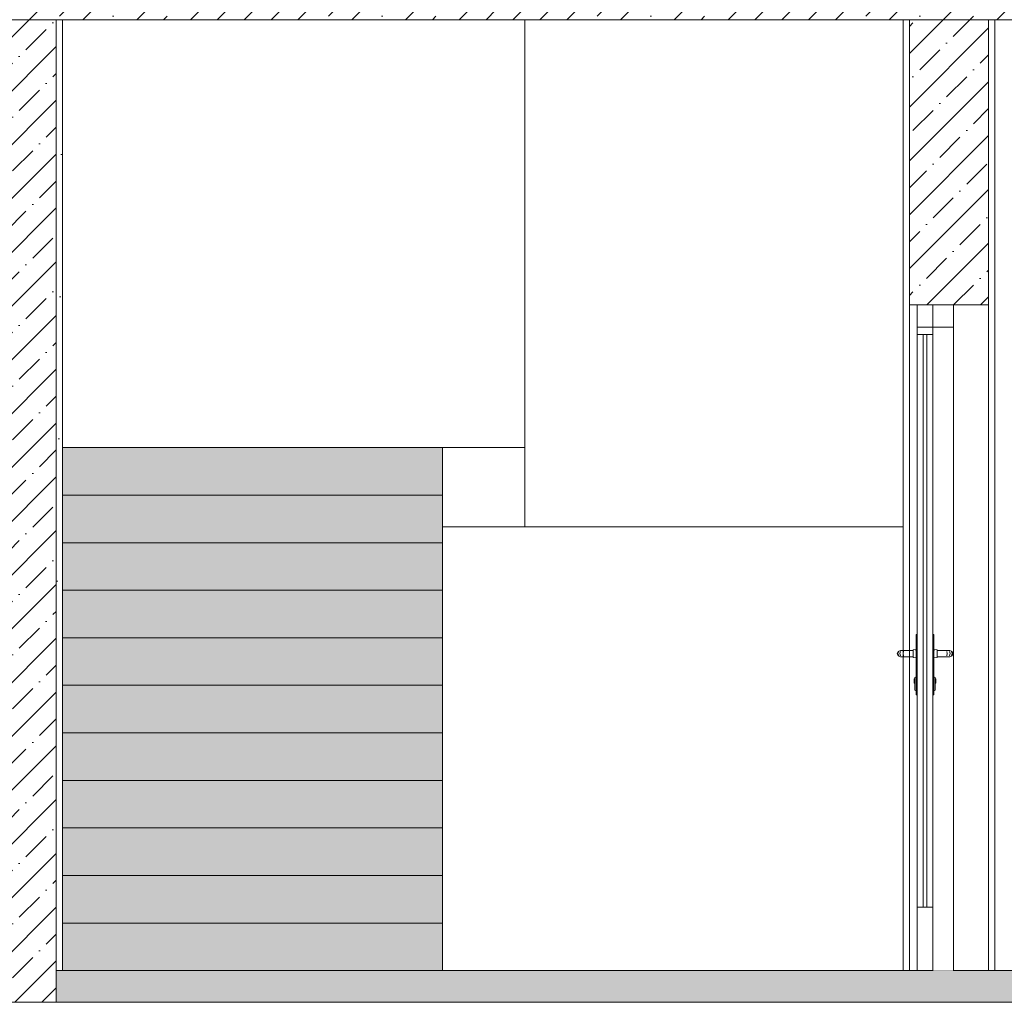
# Model space of a CAD drawing. Header units: millimetres. Extents: x -7244646 to -5701154, y 5723682 to 6071635.
# Tile 571 of 656: x -6383777 to -6380669, y 5832709 to 5835809. Entities that reach past the tile are written whole.
import ezdxf

# ---------------------------------------------------------------- set-up
doc = ezdxf.new("R2010")
doc.units = ezdxf.units.MM
doc.header["$MEASUREMENT"] = 0
doc.set_wipeout_variables(frame=1)
doc.linetypes.add('Wipeout_Contour', pattern=[1000, 0, -1000])
for name, color, linetype, lineweight in [('0_Ном._пера__1', 7, 'Continuous', 0), ('0_Ном._пера__18', 9, 'Continuous', 5), ('0_Ном._пера__21', 7, 'Continuous', 5), ('АР-Стены_внешние_.АР_Ном._пера__120', 7, 'Continuous', 0), ('АР-Стены_внешние_.АР_Ном._пера__19', 255, 'Continuous', 0), ('АР-Стены_внутренние_пилоны.АР_Ном._пера__1', 7, 'Continuous', 0), ('АР-Стены_внутренние_пилоны.АР_Ном._пера__120', 7, 'Continuous', 0)]:
    doc.layers.add(name, color=color, linetype=linetype, lineweight=lineweight)
pattern_1 = [(45, (-7387333.12, 5739809.18), (-84.852814, 84.852814), []), (45, (-7387375.54, 5739851.61), (-84.852814, 84.852814), [90, -30, 0, -30])]

msp = doc.modelspace()

# ---------------------------------------------------------------- hatches: boundary and pattern name
at = {"layer": '0_Ном._пера__1', "linetype": 'Continuous', "lineweight": 0}
h = msp.add_hatch(dxfattribs=at)
h.set_pattern_fill('ЖЕЛЕЗОБЕТОН__PROJECT__0003', style=0, pattern_type=2)
h.set_pattern_definition(pattern_1)
h.paths.add_polyline_path([(-6385862.134, 5836009.179), (-6385862.134, 5835809.179), (-6378784.171, 5835809.179), (-6378784.171, 5836009.179)])
h = msp.add_hatch(dxfattribs=at)
h.set_pattern_fill('ЖЕЛЕЗОБЕТОН__PROJECT__0003', style=0, pattern_type=2)
h.set_pattern_definition(pattern_1)
h.paths.add_polyline_path([(-6383662.356, 5835809.179), (-6383912.356, 5835809.179), (-6383912.356, 5832709.179), (-6383662.356, 5832709.179)])
at = {"layer": '0_Ном._пера__1', "linetype": 'Continuous', "lineweight": 5}
h = msp.add_hatch(dxfattribs=at)
h.set_pattern_fill('ШТУКАТУРКА__ГИПС_01_0003', style=0, pattern_type=2)
h.set_pattern_definition([(45, (-7387333.12, 5740159.18), (-111.369318, 111.369318), [0, -105, 0, -157.5]), (110, (-7386983.12, 5740159.18), (148.001588, 53.868173), [0, -77, 0, -133])])
h.paths.add_polyline_path([(-6383662.356, 5835809.179), (-6383662.356, 5832724.179), (-6383642.356, 5832724.179), (-6383642.356, 5835809.179)])
at = {"layer": '0_Ном._пера__18', "linetype": 'Continuous', "lineweight": 5}
msp.add_hatch(color=9, dxfattribs=at).paths.add_polyline_path([(-6383662.356, 5832709.179), (-6379029.103, 5832709.179), (-6379029.103, 5832809.179), (-6383662.356, 5832809.179)])
at = {"layer": 'АР-Стены_внешние_.АР_Ном._пера__19', "linetype": 'Continuous', "lineweight": 0}
for points in [[(-6383642.371, 5834309.179), (-6382442.371, 5834309.179), (-6382442.371, 5834459.179), (-6383642.371, 5834459.179)], [(-6383642.371, 5834159.179), (-6382442.371, 5834159.179), (-6382442.371, 5834309.179), (-6383642.371, 5834309.179)], [(-6383642.371, 5834009.179), (-6382442.371, 5834009.179), (-6382442.371, 5834159.179), (-6383642.371, 5834159.179)], [(-6383642.371, 5833859.179), (-6382442.371, 5833859.179), (-6382442.371, 5834009.179), (-6383642.371, 5834009.179)], [(-6383642.371, 5833709.179), (-6382442.371, 5833709.179), (-6382442.371, 5833859.179), (-6383642.371, 5833859.179)], [(-6383642.371, 5833559.179), (-6382442.371, 5833559.179), (-6382442.371, 5833709.179), (-6383642.371, 5833709.179)], [(-6383642.371, 5833409.179), (-6382442.371, 5833409.179), (-6382442.371, 5833559.179), (-6383642.371, 5833559.179)], [(-6383642.371, 5833259.179), (-6382442.371, 5833259.179), (-6382442.371, 5833409.179), (-6383642.371, 5833409.179)], [(-6383642.371, 5833109.179), (-6382442.371, 5833109.179), (-6382442.371, 5833259.179), (-6383642.371, 5833259.179)], [(-6383642.371, 5832959.179), (-6382442.371, 5832959.179), (-6382442.371, 5833109.179), (-6383642.371, 5833109.179)], [(-6383642.371, 5832809.179), (-6382442.371, 5832809.179), (-6382442.371, 5832959.179), (-6383642.371, 5832959.179)]]:
    msp.add_hatch(color=255, dxfattribs=at).paths.add_polyline_path(points)
at = {"layer": 'АР-Стены_внутренние_пилоны.АР_Ном._пера__1', "linetype": 'Continuous', "lineweight": 0}
h = msp.add_hatch(dxfattribs=at)
h.set_pattern_fill('ЖЕЛЕЗОБЕТОН__PROJECT__0003', style=0, pattern_type=2)
h.set_pattern_definition(pattern_1)
h.paths.add_polyline_path([(-6380968.773, 5835809.179), (-6380718.773, 5835809.179), (-6380718.773, 5834909.179), (-6380968.773, 5834909.179)])

# ---------------------------------------------------------------- linework, layer by layer
at = {"layer": '0_Ном._пера__1', "color": 7, "linetype": 'Continuous', "lineweight": 0}
for p, q in [((-6383662.356, 5835809.179), (-6383662.356, 5832724.179)), ((-6383642.356, 5835809.179), (-6383642.356, 5832824.179)), ((-6380718.773, 5834909.179), (-6380718.773, 5832809.179)), ((-6380925.171, 5834816.179), (-6380925.171, 5833009.179)), ((-6380913.171, 5833009.179), (-6380913.171, 5834816.179)), ((-6383642.356, 5834459.179), (-6382442.373, 5834459.179)), ((-6382442.373, 5834459.179), (-6382182.372, 5834459.179)), ((-6380988.773, 5834209.179), (-6382442.373, 5834209.179)), ((-6380894.171, 5833009.179), (-6380944.171, 5833009.179))]:
    msp.add_line(p, q, dxfattribs=at)
at = {"layer": '0_Ном._пера__1', "color": 7, "linetype": 'Continuous', "lineweight": 0, "flags": 128}
msp.add_lwpolyline([(-6383662.356, 5832709.179), (-6379029.103, 5832709.179), (-6379029.103, 5832809.179), (-6383662.356, 5832809.179)], close=True, dxfattribs=at)
at = {"layer": '0_Ном._пера__21', "color": 7, "linetype": 'Continuous', "lineweight": 5, "flags": 128}
for points in [[(-6385862.134, 5836009.179), (-6385862.134, 5835809.179), (-6378784.171, 5835809.179), (-6378784.171, 5836009.179)], [(-6383662.356, 5835809.179), (-6383912.356, 5835809.179), (-6383912.356, 5832709.179), (-6383662.356, 5832709.179)]]:
    msp.add_lwpolyline(points, close=True, dxfattribs=at)
at = {"layer": 'АР-Стены_внешние_.АР_Ном._пера__120', "color": 7, "linetype": 'Continuous', "lineweight": 0, "flags": 128}
for points in [[(-6383642.371, 5834309.179), (-6382442.371, 5834309.179), (-6382442.371, 5834459.179), (-6383642.371, 5834459.179)], [(-6383642.371, 5834159.179), (-6382442.371, 5834159.179), (-6382442.371, 5834309.179), (-6383642.371, 5834309.179)], [(-6383642.371, 5834009.179), (-6382442.371, 5834009.179), (-6382442.371, 5834159.179), (-6383642.371, 5834159.179)], [(-6383642.371, 5833859.179), (-6382442.371, 5833859.179), (-6382442.371, 5834009.179), (-6383642.371, 5834009.179)], [(-6383642.371, 5833709.179), (-6382442.371, 5833709.179), (-6382442.371, 5833859.179), (-6383642.371, 5833859.179)], [(-6383642.371, 5833559.179), (-6382442.371, 5833559.179), (-6382442.371, 5833709.179), (-6383642.371, 5833709.179)], [(-6383642.371, 5833409.179), (-6382442.371, 5833409.179), (-6382442.371, 5833559.179), (-6383642.371, 5833559.179)], [(-6383642.371, 5833259.179), (-6382442.371, 5833259.179), (-6382442.371, 5833409.179), (-6383642.371, 5833409.179)], [(-6383642.371, 5833109.179), (-6382442.371, 5833109.179), (-6382442.371, 5833259.179), (-6383642.371, 5833259.179)], [(-6383642.371, 5832959.179), (-6382442.371, 5832959.179), (-6382442.371, 5833109.179), (-6383642.371, 5833109.179)], [(-6383642.371, 5832809.179), (-6382442.371, 5832809.179), (-6382442.371, 5832959.179), (-6383642.371, 5832959.179)]]:
    msp.add_lwpolyline(points, close=True, dxfattribs=at)
at = {"layer": 'АР-Стены_внутренние_пилоны.АР_Ном._пера__120', "color": 7, "linetype": 'Continuous', "lineweight": 0}
msp.add_line((-6380698.773, 5835809.179), (-6380698.773, 5832809.179), dxfattribs=at)
at = {"layer": 'АР-Стены_внутренние_пилоны.АР_Ном._пера__120', "color": 7, "linetype": 'Continuous', "lineweight": 5, "flags": 128}
msp.add_lwpolyline([(-6380968.773, 5835809.179), (-6380718.773, 5835809.179), (-6380718.773, 5834909.179), (-6380968.773, 5834909.179)], close=True, dxfattribs=at)

# ---------------------------------------------------------------- wipeouts: each hides what was drawn before it
at = {"color": 254, "linetype": 'Wipeout_Contour', "lineweight": 0, "ltscale": 34586304.29731287}
msp.add_wipeout([(-6382182.372, 5834271.989), (-6382182.372, 5834264.179), (-6380982.372, 5834264.179), (-6380982.372, 5834271.989)], dxfattribs=at)
at = {"color": 254, "linetype": 'Wipeout_Contour', "lineweight": 0, "ltscale": 34583091.55318453}
msp.add_wipeout([(-6380944.171, 5833869.179), (-6380947.171, 5833869.179), (-6380947.171, 5833679.179), (-6380944.171, 5833679.179)], dxfattribs=at)
at = {"color": 254, "linetype": 'Wipeout_Contour', "lineweight": 0, "ltscale": 34583322.93960698}
msp.add_wipeout([(-6380997.171, 5833799.179), (-6380995.648, 5833799.179), (-6381002.309, 5833802.108), (-6381004.242, 5833802.108)], dxfattribs=at)

# ---------------------------------------------------------------- next in the draw order: linework, layer by layer
at = {"layer": '0_Ном._пера__1', "color": 7, "linetype": 'Continuous', "lineweight": 0}
for p, q in [((-6382182.372, 5835809.179), (-6382182.372, 5834209.179)), ((-6380944.171, 5833869.179), (-6380947.171, 5833869.179))]:
    msp.add_line(p, q, dxfattribs=at)

# ---------------------------------------------------------------- next in the draw order: wipeouts: each hides what was drawn before it
at = {"color": 254, "linetype": 'Wipeout_Contour', "lineweight": 0, "ltscale": 233434631.9909513}
msp.add_wipeout([(-6380894.171, 5834909.179), (-6380894.171, 5833869.179), (-6380891.171, 5833869.179), (-6380891.171, 5833822.179), (-6380881.171, 5833821.179), (-6380881.171, 5833819.179), (-6380841.171, 5833819.179), (-6380834.1, 5833816.25), (-6380831.171, 5833809.179), (-6380834.1, 5833802.108), (-6380841.171, 5833799.179), (-6380881.171, 5833799.179), (-6380881.171, 5833797.179), (-6380891.171, 5833796.179), (-6380891.171, 5833736.179), (-6380887.171, 5833734.179), (-6380887.171, 5833731.179), (-6380885.171, 5833730.179), (-6380885.171, 5833716.179), (-6380887.171, 5833715.179), (-6380887.171, 5833694.179), (-6380891.171, 5833692.179), (-6380891.171, 5833679.179), (-6380894.171, 5833679.179), (-6380894.171, 5832809.179), (-6380829.171, 5832809.179), (-6380829.171, 5834909.179)], dxfattribs=at)
at = {"color": 254, "linetype": 'Wipeout_Contour', "lineweight": 0, "ltscale": 34583350.75788565}
msp.add_wipeout([(-6381004.242, 5833802.108), (-6381002.309, 5833802.108), (-6381005.068, 5833809.179), (-6381007.171, 5833809.179)], dxfattribs=at)
at = {"color": 254, "linetype": 'Wipeout_Contour', "lineweight": 0, "ltscale": 34582992.78773138}
msp.add_wipeout([(-6380951.171, 5833734.179), (-6380951.171, 5833731.5), (-6380947.171, 5833733.232), (-6380947.171, 5833736.179)], dxfattribs=at)
at = {"color": 254, "linetype": 'Wipeout_Contour', "lineweight": 0, "ltscale": 34582925.83563838}
msp.add_wipeout([(-6380951.171, 5833704.179), (-6380947.171, 5833703.179), (-6380947.171, 5833714.179), (-6380951.171, 5833714.179)], dxfattribs=at)

# ---------------------------------------------------------------- next in the draw order: linework, layer by layer
at = {"layer": '0_Ном._пера__1', "color": 7, "linetype": 'Continuous', "lineweight": 0}
for p, q in [((-6380829.171, 5834909.179), (-6380944.171, 5834909.179)), ((-6380894.171, 5834909.179), (-6380894.171, 5834816.179)), ((-6380829.171, 5834839.179), (-6380829.171, 5834909.179)), ((-6380894.171, 5834816.179), (-6380944.171, 5834816.179))]:
    msp.add_line(p, q, dxfattribs=at)
at = {"layer": '0_Ном._пера__1', "color": 7, "linetype": 'Continuous', "lineweight": 0, "flags": 128}
msp.add_lwpolyline([(-6380829.171, 5834839.179), (-6380944.171, 5834839.179)], dxfattribs=at)

# ---------------------------------------------------------------- next in the draw order: wipeouts: each hides what was drawn before it
at = {"color": 254, "linetype": 'Wipeout_Contour', "lineweight": 0, "ltscale": 34582935.08852348}
msp.add_wipeout([(-6380894.171, 5833869.179), (-6380894.171, 5833679.179), (-6380891.171, 5833679.179), (-6380891.171, 5833869.179)], dxfattribs=at)
at = {"color": 254, "linetype": 'Wipeout_Contour', "lineweight": 0, "ltscale": 34583369.84279345}
msp.add_wipeout([(-6381007.171, 5833809.179), (-6381005.068, 5833809.179), (-6381002.309, 5833816.25), (-6381004.242, 5833816.25)], dxfattribs=at)
at = {"color": 254, "linetype": 'Wipeout_Contour', "lineweight": 0, "ltscale": 34582846.55767149}
msp.add_wipeout([(-6380841.171, 5833799.179), (-6380834.1, 5833802.108), (-6380836.033, 5833802.108), (-6380842.693, 5833799.179)], dxfattribs=at)
at = {"color": 254, "linetype": 'Wipeout_Contour', "lineweight": 0, "ltscale": 34582978.60202133}
msp.add_wipeout([(-6380951.171, 5833724.179), (-6380947.171, 5833725.179), (-6380947.171, 5833733.232), (-6380951.171, 5833731.5)], dxfattribs=at)
at = {"color": 254, "linetype": 'Wipeout_Contour', "lineweight": 0, "ltscale": 34582901.2861369}
msp.add_wipeout([(-6380951.171, 5833696.859), (-6380947.171, 5833695.127), (-6380947.171, 5833703.179), (-6380951.171, 5833704.179)], dxfattribs=at)

# ---------------------------------------------------------------- next in the draw order: linework, layer by layer
at = {"layer": '0_Ном._пера__1', "color": 7, "linetype": 'Continuous', "lineweight": 0}
msp.add_line((-6380894.171, 5833869.179), (-6380891.171, 5833869.179), dxfattribs=at)

# ---------------------------------------------------------------- next in the draw order: wipeouts: each hides what was drawn before it
at = {"color": 254, "linetype": 'Wipeout_Contour', "lineweight": 0, "ltscale": 34583369.0146661}
msp.add_wipeout([(-6381004.242, 5833816.25), (-6381002.309, 5833816.25), (-6380995.648, 5833819.179), (-6380997.171, 5833819.179)], dxfattribs=at)
at = {"color": 254, "linetype": 'Wipeout_Contour', "lineweight": 0, "ltscale": 34582845.72987773}
msp.add_wipeout([(-6380834.1, 5833802.108), (-6380831.171, 5833809.179), (-6380833.274, 5833809.179), (-6380836.033, 5833802.108)], dxfattribs=at)
at = {"color": 254, "linetype": 'Wipeout_Contour', "lineweight": 0, "ltscale": 34582954.05247854}
msp.add_wipeout([(-6380951.171, 5833714.179), (-6380947.171, 5833714.179), (-6380947.171, 5833725.179), (-6380951.171, 5833724.179)], dxfattribs=at)
at = {"color": 254, "linetype": 'Wipeout_Contour', "lineweight": 0, "ltscale": 34582815.65736683}
msp.add_wipeout([(-6380891.171, 5833736.179), (-6380891.171, 5833733.232), (-6380887.171, 5833731.5), (-6380887.171, 5833734.179)], dxfattribs=at)
at = {"color": 254, "linetype": 'Wipeout_Contour', "lineweight": 0, "ltscale": 34582748.70493194}
msp.add_wipeout([(-6380887.171, 5833704.179), (-6380887.171, 5833714.179), (-6380891.171, 5833714.179), (-6380891.171, 5833703.179)], dxfattribs=at)
at = {"color": 254, "linetype": 'Wipeout_Contour', "lineweight": 0, "ltscale": 34582887.100468}
msp.add_wipeout([(-6380951.171, 5833696.859), (-6380951.171, 5833694.179), (-6380947.171, 5833692.179), (-6380947.171, 5833695.127)], dxfattribs=at)

# ---------------------------------------------------------------- next in the draw order: linework, layer by layer
at = {"layer": '0_Ном._пера__1', "color": 7, "linetype": 'Continuous', "lineweight": 0}
for p, q in [((-6380951.171, 5833696.859), (-6380951.171, 5833694.179)), ((-6380951.171, 5833694.179), (-6380947.171, 5833692.179)), ((-6380944.171, 5833679.179), (-6380947.171, 5833679.179))]:
    msp.add_line(p, q, dxfattribs=at)

# ---------------------------------------------------------------- next in the draw order: wipeouts: each hides what was drawn before it
at = {"color": 254, "linetype": 'Wipeout_Contour', "lineweight": 0, "ltscale": 34582864.81505972}
msp.add_wipeout([(-6380831.171, 5833809.179), (-6380834.1, 5833816.25), (-6380836.033, 5833816.25), (-6380833.274, 5833809.179)], dxfattribs=at)
at = {"color": 254, "linetype": 'Wipeout_Contour', "lineweight": 0, "ltscale": 34583312.90630692}
msp.add_wipeout([(-6380995.648, 5833799.179), (-6380991.313, 5833799.179), (-6380996.411, 5833802.108), (-6381002.309, 5833802.108)], dxfattribs=at)
at = {"color": 254, "linetype": 'Wipeout_Contour', "lineweight": 0, "ltscale": 34582966.01915649}
msp.add_wipeout([(-6380953.171, 5833723.179), (-6380953.171, 5833718.23), (-6380951.171, 5833717.523), (-6380951.171, 5833723.179)], dxfattribs=at)
at = {"color": 254, "linetype": 'Wipeout_Contour', "lineweight": 0, "ltscale": 34582801.47158432}
msp.add_wipeout([(-6380887.171, 5833724.179), (-6380887.171, 5833731.5), (-6380891.171, 5833733.232), (-6380891.171, 5833725.179)], dxfattribs=at)
at = {"color": 254, "linetype": 'Wipeout_Contour', "lineweight": 0, "ltscale": 34582724.1553051}
msp.add_wipeout([(-6380887.171, 5833696.859), (-6380887.171, 5833704.179), (-6380891.171, 5833703.179), (-6380891.171, 5833695.127)], dxfattribs=at)

# ---------------------------------------------------------------- next in the draw order: wipeouts: each hides what was drawn before it
at = {"color": 254, "linetype": 'Wipeout_Contour', "lineweight": 0, "ltscale": 34583338.62487916}
msp.add_wipeout([(-6381002.309, 5833802.108), (-6380996.411, 5833802.108), (-6380998.523, 5833809.179), (-6381005.068, 5833809.179)], dxfattribs=at)
at = {"color": 254, "linetype": 'Wipeout_Contour', "lineweight": 0, "ltscale": 34582892.63336085}
msp.add_wipeout([(-6380834.1, 5833816.25), (-6380841.171, 5833819.179), (-6380842.693, 5833819.179), (-6380836.033, 5833816.25)], dxfattribs=at)
at = {"color": 254, "linetype": 'Wipeout_Contour', "lineweight": 0, "ltscale": 34582955.87834357}
msp.add_wipeout([(-6380953.171, 5833716.179), (-6380951.171, 5833715.179), (-6380951.171, 5833717.523), (-6380953.171, 5833718.23)], dxfattribs=at)
at = {"color": 254, "linetype": 'Wipeout_Contour', "lineweight": 0, "ltscale": 34582776.92191617}
msp.add_wipeout([(-6380887.171, 5833714.179), (-6380887.171, 5833724.179), (-6380891.171, 5833725.179), (-6380891.171, 5833714.179)], dxfattribs=at)
at = {"color": 254, "linetype": 'Wipeout_Contour', "lineweight": 0, "ltscale": 34582709.96956376}
msp.add_wipeout([(-6380887.171, 5833696.859), (-6380891.171, 5833695.127), (-6380891.171, 5833692.179), (-6380887.171, 5833694.179)], dxfattribs=at)

# ---------------------------------------------------------------- next in the draw order: linework, layer by layer
at = {"layer": '0_Ном._пера__1', "color": 7, "linetype": 'Continuous', "lineweight": 0}
for p, q in [((-6380951.171, 5833704.179), (-6380951.171, 5833696.859)), ((-6380887.171, 5833694.179), (-6380891.171, 5833692.179)), ((-6380887.171, 5833696.859), (-6380887.171, 5833694.179)), ((-6380894.171, 5833679.179), (-6380891.171, 5833679.179))]:
    msp.add_line(p, q, dxfattribs=at)

# ---------------------------------------------------------------- next in the draw order: wipeouts: each hides what was drawn before it
at = {"color": 254, "linetype": 'Wipeout_Contour', "lineweight": 0, "ltscale": 34583357.70979336}
msp.add_wipeout([(-6381005.068, 5833809.179), (-6380998.523, 5833809.179), (-6380996.411, 5833816.25), (-6381002.309, 5833816.25)], dxfattribs=at)
at = {"color": 254, "linetype": 'Wipeout_Contour', "lineweight": 0, "ltscale": 34582856.59085952}
msp.add_wipeout([(-6380842.693, 5833799.179), (-6380836.033, 5833802.108), (-6380841.931, 5833802.108), (-6380847.029, 5833799.179)], dxfattribs=at)
at = {"color": 254, "linetype": 'Wipeout_Contour', "lineweight": 0, "ltscale": 34582990.30491689}
msp.add_wipeout([(-6380953.171, 5833728.129), (-6380951.171, 5833728.836), (-6380951.171, 5833731.179), (-6380953.171, 5833730.179)], dxfattribs=at)
at = {"color": 254, "linetype": 'Wipeout_Contour', "lineweight": 0, "ltscale": 34582771.17555574}
msp.add_wipeout([(-6380887.171, 5833723.179), (-6380887.171, 5833717.523), (-6380885.171, 5833718.23), (-6380885.171, 5833723.179)], dxfattribs=at)

# ---------------------------------------------------------------- next in the draw order: wipeouts: each hides what was drawn before it
at = {"color": 254, "linetype": 'Wipeout_Contour', "lineweight": 0, "ltscale": 34583358.98137911}
msp.add_wipeout([(-6381002.309, 5833816.25), (-6380996.411, 5833816.25), (-6380991.313, 5833819.179), (-6380995.648, 5833819.179)], dxfattribs=at)
at = {"color": 254, "linetype": 'Wipeout_Contour', "lineweight": 0, "ltscale": 34582857.86274213}
msp.add_wipeout([(-6380836.033, 5833802.108), (-6380833.274, 5833809.179), (-6380839.819, 5833809.179), (-6380841.931, 5833802.108)], dxfattribs=at)
at = {"color": 254, "linetype": 'Wipeout_Contour', "lineweight": 0, "ltscale": 34582980.16409725}
msp.add_wipeout([(-6380953.171, 5833728.129), (-6380953.171, 5833723.179), (-6380951.171, 5833723.179), (-6380951.171, 5833728.836)], dxfattribs=at)
at = {"color": 254, "linetype": 'Wipeout_Contour', "lineweight": 0, "ltscale": 34582761.03468577}
msp.add_wipeout([(-6380885.171, 5833716.179), (-6380885.171, 5833718.23), (-6380887.171, 5833717.523), (-6380887.171, 5833715.179)], dxfattribs=at)

# ---------------------------------------------------------------- next in the draw order: linework, layer by layer
at = {"layer": '0_Ном._пера__1', "color": 7, "linetype": 'Continuous', "lineweight": 0}
for p, q in [((-6380953.171, 5833730.179), (-6380951.171, 5833731.179)), ((-6380953.171, 5833730.179), (-6380953.171, 5833728.129)), ((-6380953.171, 5833728.129), (-6380953.171, 5833723.179)), ((-6380953.171, 5833723.179), (-6380953.171, 5833718.23)), ((-6380953.171, 5833718.23), (-6380953.171, 5833716.179)), ((-6380953.171, 5833716.179), (-6380951.171, 5833715.179)), ((-6380951.171, 5833734.179), (-6380947.171, 5833736.179)), ((-6380951.171, 5833734.179), (-6380951.171, 5833731.5)), ((-6380951.171, 5833731.5), (-6380951.171, 5833724.179)), ((-6380951.171, 5833724.179), (-6380951.171, 5833714.179)), ((-6380951.171, 5833714.179), (-6380951.171, 5833704.179)), ((-6380887.171, 5833704.179), (-6380887.171, 5833696.859))]:
    msp.add_line(p, q, dxfattribs=at)

# ---------------------------------------------------------------- next in the draw order: wipeouts: each hides what was drawn before it
at = {"color": 254, "linetype": 'Wipeout_Contour', "lineweight": 0, "ltscale": 34582876.94791774}
msp.add_wipeout([(-6380833.274, 5833809.179), (-6380836.033, 5833816.25), (-6380841.931, 5833816.25), (-6380839.819, 5833809.179)], dxfattribs=at)
at = {"color": 254, "linetype": 'Wipeout_Contour', "lineweight": 0, "ltscale": 34583294.09365617}
msp.add_wipeout([(-6380991.313, 5833799.179), (-6380984.825, 5833799.179), (-6380987.584, 5833802.108), (-6380996.411, 5833802.108)], dxfattribs=at)
at = {"color": 254, "linetype": 'Wipeout_Contour', "lineweight": 0, "ltscale": 34582795.46145272}
msp.add_wipeout([(-6380885.171, 5833728.129), (-6380885.171, 5833730.179), (-6380887.171, 5833731.179), (-6380887.171, 5833728.836)], dxfattribs=at)

# ---------------------------------------------------------------- next in the draw order: wipeouts: each hides what was drawn before it
at = {"color": 254, "linetype": 'Wipeout_Contour', "lineweight": 0, "ltscale": 34583315.7058024}
msp.add_wipeout([(-6380996.411, 5833802.108), (-6380987.584, 5833802.108), (-6380988.726, 5833809.179), (-6380998.523, 5833809.179)], dxfattribs=at)
at = {"color": 254, "linetype": 'Wipeout_Contour', "lineweight": 0, "ltscale": 34582902.66653582}
msp.add_wipeout([(-6380836.033, 5833816.25), (-6380842.693, 5833819.179), (-6380847.029, 5833819.179), (-6380841.931, 5833816.25)], dxfattribs=at)
at = {"color": 254, "linetype": 'Wipeout_Contour', "lineweight": 0, "ltscale": 34582785.32057604}
msp.add_wipeout([(-6380887.171, 5833723.179), (-6380885.171, 5833723.179), (-6380885.171, 5833728.129), (-6380887.171, 5833728.836)], dxfattribs=at)

# ---------------------------------------------------------------- next in the draw order: linework, layer by layer
at = {"layer": '0_Ном._пера__1', "color": 7, "linetype": 'Continuous', "lineweight": 0}
for p, q in [((-6380887.171, 5833734.179), (-6380891.171, 5833736.179)), ((-6380887.171, 5833734.179), (-6380887.171, 5833731.5)), ((-6380887.171, 5833731.5), (-6380887.171, 5833724.179)), ((-6380885.171, 5833730.179), (-6380887.171, 5833731.179)), ((-6380887.171, 5833724.179), (-6380887.171, 5833714.179)), ((-6380885.171, 5833716.179), (-6380887.171, 5833715.179)), ((-6380887.171, 5833714.179), (-6380887.171, 5833704.179)), ((-6380885.171, 5833730.179), (-6380885.171, 5833728.129)), ((-6380885.171, 5833728.129), (-6380885.171, 5833723.179)), ((-6380885.171, 5833723.179), (-6380885.171, 5833718.23)), ((-6380885.171, 5833718.23), (-6380885.171, 5833716.179))]:
    msp.add_line(p, q, dxfattribs=at)

# ---------------------------------------------------------------- next in the draw order: wipeouts: each hides what was drawn before it
at = {"color": 254, "linetype": 'Wipeout_Contour', "lineweight": 0, "ltscale": 34583334.7907286}
msp.add_wipeout([(-6380998.523, 5833809.179), (-6380988.726, 5833809.179), (-6380987.584, 5833816.25), (-6380996.411, 5833816.25)], dxfattribs=at)
at = {"color": 254, "linetype": 'Wipeout_Contour', "lineweight": 0, "ltscale": 34582875.40331244}
msp.add_wipeout([(-6380847.029, 5833799.179), (-6380841.931, 5833802.108), (-6380850.758, 5833802.108), (-6380853.517, 5833799.179)], dxfattribs=at)

# ---------------------------------------------------------------- next in the draw order: wipeouts: each hides what was drawn before it
at = {"color": 254, "linetype": 'Wipeout_Contour', "lineweight": 0, "ltscale": 34583340.16875279}
msp.add_wipeout([(-6380996.411, 5833816.25), (-6380987.584, 5833816.25), (-6380984.825, 5833819.179), (-6380991.313, 5833819.179)], dxfattribs=at)
at = {"color": 254, "linetype": 'Wipeout_Contour', "lineweight": 0, "ltscale": 34582880.78156811}
msp.add_wipeout([(-6380841.931, 5833802.108), (-6380839.819, 5833809.179), (-6380849.615, 5833809.179), (-6380850.758, 5833802.108)], dxfattribs=at)

# ---------------------------------------------------------------- next in the draw order: wipeouts: each hides what was drawn before it
at = {"color": 254, "linetype": 'Wipeout_Contour', "lineweight": 0, "ltscale": 34582899.86673172}
msp.add_wipeout([(-6380839.819, 5833809.179), (-6380841.931, 5833816.25), (-6380850.758, 5833816.25), (-6380849.615, 5833809.179)], dxfattribs=at)
at = {"color": 254, "linetype": 'Wipeout_Contour', "lineweight": 0, "ltscale": 34583269.96734804}
msp.add_wipeout([(-6380984.825, 5833799.179), (-6380977.171, 5833799.179), (-6380977.867, 5833802.108), (-6380987.584, 5833802.108)], dxfattribs=at)

# ---------------------------------------------------------------- next in the draw order: wipeouts: each hides what was drawn before it
at = {"color": 254, "linetype": 'Wipeout_Contour', "lineweight": 0, "ltscale": 34583286.98091516}
msp.add_wipeout([(-6380987.584, 5833802.108), (-6380977.867, 5833802.108), (-6380978.156, 5833809.179), (-6380988.726, 5833809.179)], dxfattribs=at)
at = {"color": 254, "linetype": 'Wipeout_Contour', "lineweight": 0, "ltscale": 34582921.47896431}
msp.add_wipeout([(-6380841.931, 5833816.25), (-6380847.029, 5833819.179), (-6380853.517, 5833819.179), (-6380850.758, 5833816.25)], dxfattribs=at)

# ---------------------------------------------------------------- next in the draw order: linework, layer by layer
at = {"layer": '0_Ном._пера__1', "color": 7, "linetype": 'Continuous', "lineweight": 0}
msp.add_line((-6380829.171, 5832809.179), (-6380829.171, 5834909.179), dxfattribs=at)

# ---------------------------------------------------------------- next in the draw order: wipeouts: each hides what was drawn before it
at = {"color": 254, "linetype": 'Wipeout_Contour', "lineweight": 0, "ltscale": 34583306.06585647}
msp.add_wipeout([(-6380988.726, 5833809.179), (-6380978.156, 5833809.179), (-6380977.867, 5833816.25), (-6380987.584, 5833816.25)], dxfattribs=at)
at = {"color": 254, "linetype": 'Wipeout_Contour', "lineweight": 0, "ltscale": 34582899.52941228}
msp.add_wipeout([(-6380860.474, 5833802.108), (-6380861.171, 5833799.179), (-6380853.517, 5833799.179), (-6380850.758, 5833802.108)], dxfattribs=at)

# ---------------------------------------------------------------- next in the draw order: linework, layer by layer
at = {"layer": '0_Ном._пера__1', "color": 7, "linetype": 'Continuous', "lineweight": 0}
for p, q in [((-6381007.171, 5833809.179), (-6381004.242, 5833816.25)), ((-6381004.242, 5833802.108), (-6381007.171, 5833809.179)), ((-6380997.171, 5833799.179), (-6380995.648, 5833799.179))]:
    msp.add_line(p, q, dxfattribs=at)

# ---------------------------------------------------------------- next in the draw order: wipeouts: each hides what was drawn before it
at = {"color": 254, "linetype": 'Wipeout_Contour', "lineweight": 0, "ltscale": 34583316.04247608}
msp.add_wipeout([(-6380987.584, 5833816.25), (-6380977.867, 5833816.25), (-6380977.171, 5833819.179), (-6380984.825, 5833819.179)], dxfattribs=at)
at = {"color": 254, "linetype": 'Wipeout_Contour', "lineweight": 0, "ltscale": 34582909.50616109}
msp.add_wipeout([(-6380860.474, 5833802.108), (-6380850.758, 5833802.108), (-6380849.615, 5833809.179), (-6380860.186, 5833809.179)], dxfattribs=at)

# ---------------------------------------------------------------- next in the draw order: linework, layer by layer
at = {"layer": '0_Ном._пера__1', "color": 7, "linetype": 'Continuous', "lineweight": 0}
for p, q in [((-6381005.068, 5833809.179), (-6381002.309, 5833816.25)), ((-6381002.309, 5833802.108), (-6381005.068, 5833809.179)), ((-6381004.242, 5833816.25), (-6380997.171, 5833819.179)), ((-6380998.523, 5833809.179), (-6380996.411, 5833816.25)), ((-6380996.411, 5833802.108), (-6380998.523, 5833809.179)), ((-6380997.171, 5833819.179), (-6380995.648, 5833819.179)), ((-6380997.171, 5833799.179), (-6381004.242, 5833802.108))]:
    msp.add_line(p, q, dxfattribs=at)

# ---------------------------------------------------------------- next in the draw order: wipeouts: each hides what was drawn before it
at = {"color": 254, "linetype": 'Wipeout_Contour', "lineweight": 0, "ltscale": 34582928.59132499}
msp.add_wipeout([(-6380850.758, 5833816.25), (-6380860.474, 5833816.25), (-6380860.186, 5833809.179), (-6380849.615, 5833809.179)], dxfattribs=at)
at = {"color": 254, "linetype": 'Wipeout_Contour', "lineweight": 0, "ltscale": 34583226.99059498}
msp.add_wipeout([(-6380977.171, 5833799.179), (-6380957.171, 5833799.179), (-6380957.171, 5833802.108), (-6380977.867, 5833802.108)], dxfattribs=at)

# ---------------------------------------------------------------- next in the draw order: linework, layer by layer
at = {"layer": '0_Ном._пера__1', "color": 7, "linetype": 'Continuous', "lineweight": 0}
for p, q in [((-6380831.171, 5833809.179), (-6380834.1, 5833816.25)), ((-6380834.1, 5833802.108), (-6380831.171, 5833809.179)), ((-6380841.171, 5833799.179), (-6380842.693, 5833799.179))]:
    msp.add_line(p, q, dxfattribs=at)

# ---------------------------------------------------------------- next in the draw order: wipeouts: each hides what was drawn before it
at = {"color": 254, "linetype": 'Wipeout_Contour', "lineweight": 0, "ltscale": 34583241.19791658}
msp.add_wipeout([(-6380977.867, 5833802.108), (-6380957.171, 5833802.108), (-6380957.171, 5833809.179), (-6380978.156, 5833809.179)], dxfattribs=at)
at = {"color": 254, "linetype": 'Wipeout_Contour', "lineweight": 0, "ltscale": 34582945.60503273}
msp.add_wipeout([(-6380861.171, 5833819.179), (-6380860.474, 5833816.25), (-6380850.758, 5833816.25), (-6380853.517, 5833819.179)], dxfattribs=at)

# ---------------------------------------------------------------- next in the draw order: linework, layer by layer
at = {"layer": '0_Ном._пера__1', "color": 7, "linetype": 'Continuous', "lineweight": 0}
for p, q in [((-6380841.171, 5833819.179), (-6380842.693, 5833819.179)), ((-6380839.819, 5833809.179), (-6380841.931, 5833816.25)), ((-6380841.931, 5833802.108), (-6380839.819, 5833809.179)), ((-6380834.1, 5833816.25), (-6380841.171, 5833819.179)), ((-6380833.274, 5833809.179), (-6380836.033, 5833816.25)), ((-6380836.033, 5833802.108), (-6380833.274, 5833809.179)), ((-6380841.171, 5833799.179), (-6380834.1, 5833802.108))]:
    msp.add_line(p, q, dxfattribs=at)

# ---------------------------------------------------------------- next in the draw order: wipeouts: each hides what was drawn before it
at = {"color": 254, "linetype": 'Wipeout_Contour', "lineweight": 0, "ltscale": 34583260.28288271}
msp.add_wipeout([(-6380978.156, 5833809.179), (-6380957.171, 5833809.179), (-6380957.171, 5833816.25), (-6380977.867, 5833816.25)], dxfattribs=at)
at = {"color": 254, "linetype": 'Wipeout_Contour', "lineweight": 0, "ltscale": 34582942.50582284}
msp.add_wipeout([(-6380861.171, 5833799.179), (-6380860.474, 5833802.108), (-6380881.171, 5833802.108), (-6380881.171, 5833799.179)], dxfattribs=at)

# ---------------------------------------------------------------- next in the draw order: linework, layer by layer
at = {"layer": '0_Ном._пера__1', "color": 7, "linetype": 'Continuous', "lineweight": 0}
for p, q in [((-6380995.648, 5833799.179), (-6380991.313, 5833799.179)), ((-6380991.313, 5833799.179), (-6380984.825, 5833799.179)), ((-6380984.825, 5833799.179), (-6380977.171, 5833799.179))]:
    msp.add_line(p, q, dxfattribs=at)

# ---------------------------------------------------------------- next in the draw order: wipeouts: each hides what was drawn before it
at = {"color": 254, "linetype": 'Wipeout_Contour', "lineweight": 0, "ltscale": 34583273.06577982}
msp.add_wipeout([(-6380977.867, 5833816.25), (-6380957.171, 5833816.25), (-6380957.171, 5833819.179), (-6380977.171, 5833819.179)], dxfattribs=at)
at = {"color": 254, "linetype": 'Wipeout_Contour', "lineweight": 0, "ltscale": 34582955.28882448}
msp.add_wipeout([(-6380860.474, 5833802.108), (-6380860.186, 5833809.179), (-6380881.171, 5833809.179), (-6380881.171, 5833802.108)], dxfattribs=at)

# ---------------------------------------------------------------- next in the draw order: linework, layer by layer
at = {"layer": '0_Ном._пера__1', "color": 7, "linetype": 'Continuous', "lineweight": 0}
for p, q in [((-6380995.648, 5833819.179), (-6380991.313, 5833819.179)), ((-6380991.313, 5833819.179), (-6380984.825, 5833819.179)), ((-6380988.726, 5833809.179), (-6380987.584, 5833816.25)), ((-6380987.584, 5833802.108), (-6380988.726, 5833809.179)), ((-6380984.825, 5833819.179), (-6380977.171, 5833819.179))]:
    msp.add_line(p, q, dxfattribs=at)
at = {"layer": 'АР-Стены_внутренние_пилоны.АР_Ном._пера__120', "color": 7, "linetype": 'Continuous', "lineweight": 0}
msp.add_line((-6380988.773, 5835809.179), (-6380988.773, 5832809.179), dxfattribs=at)

# ---------------------------------------------------------------- next in the draw order: wipeouts: each hides what was drawn before it
at = {"color": 254, "linetype": 'Wipeout_Contour', "lineweight": 0, "ltscale": 34583196.82432716}
msp.add_wipeout([(-6380957.171, 5833803.179), (-6380947.171, 5833802.679), (-6380947.171, 5833809.179), (-6380957.171, 5833809.179)], dxfattribs=at)
at = {"color": 254, "linetype": 'Wipeout_Contour', "lineweight": 0, "ltscale": 34582974.37394816}
msp.add_wipeout([(-6380860.186, 5833809.179), (-6380860.474, 5833816.25), (-6380881.171, 5833816.25), (-6380881.171, 5833809.179)], dxfattribs=at)

# ---------------------------------------------------------------- next in the draw order: linework, layer by layer
at = {"layer": '0_Ном._пера__1', "color": 7, "linetype": 'Continuous', "lineweight": 0}
for p, q in [((-6380853.517, 5833799.179), (-6380861.171, 5833799.179)), ((-6380847.029, 5833799.179), (-6380853.517, 5833799.179)), ((-6380842.693, 5833799.179), (-6380847.029, 5833799.179))]:
    msp.add_line(p, q, dxfattribs=at)

# ---------------------------------------------------------------- next in the draw order: wipeouts: each hides what was drawn before it
at = {"color": 254, "linetype": 'Wipeout_Contour', "lineweight": 0, "ltscale": 34583236.65003669}
msp.add_wipeout([(-6380957.171, 5833819.572), (-6380947.171, 5833820.438), (-6380947.171, 5833822.179), (-6380957.171, 5833821.179)], dxfattribs=at)
at = {"color": 254, "linetype": 'Wipeout_Contour', "lineweight": 0, "ltscale": 34582988.58138648}
msp.add_wipeout([(-6380860.474, 5833816.25), (-6380861.171, 5833819.179), (-6380881.171, 5833819.179), (-6380881.171, 5833816.25)], dxfattribs=at)
at = {"color": 254, "linetype": 'Wipeout_Contour', "lineweight": 0, "ltscale": 34583182.21049555}
msp.add_wipeout([(-6380957.171, 5833803.179), (-6380957.171, 5833798.787), (-6380947.171, 5833797.921), (-6380947.171, 5833802.679)], dxfattribs=at)

# ---------------------------------------------------------------- next in the draw order: linework, layer by layer
at = {"layer": '0_Ном._пера__1', "color": 7, "linetype": 'Continuous', "lineweight": 0}
for p, q in [((-6380853.517, 5833819.179), (-6380861.171, 5833819.179)), ((-6380847.029, 5833819.179), (-6380853.517, 5833819.179)), ((-6380849.615, 5833809.179), (-6380850.758, 5833816.25)), ((-6380850.758, 5833802.108), (-6380849.615, 5833809.179)), ((-6380842.693, 5833819.179), (-6380847.029, 5833819.179))]:
    msp.add_line(p, q, dxfattribs=at)

# ---------------------------------------------------------------- next in the draw order: wipeouts: each hides what was drawn before it
at = {"color": 254, "linetype": 'Wipeout_Contour', "lineweight": 0, "ltscale": 34583228.20327313}
msp.add_wipeout([(-6380947.171, 5833820.438), (-6380957.171, 5833819.572), (-6380957.171, 5833815.179), (-6380947.171, 5833815.679)], dxfattribs=at)
at = {"color": 254, "linetype": 'Wipeout_Contour', "lineweight": 0, "ltscale": 34583001.98202699}
msp.add_wipeout([(-6380881.171, 5833803.179), (-6380881.171, 5833809.179), (-6380891.171, 5833809.179), (-6380891.171, 5833802.679)], dxfattribs=at)
at = {"color": 254, "linetype": 'Wipeout_Contour', "lineweight": 0, "ltscale": 34583173.76374617}
msp.add_wipeout([(-6380957.171, 5833797.179), (-6380947.171, 5833796.179), (-6380947.171, 5833797.921), (-6380957.171, 5833798.787)], dxfattribs=at)

# ---------------------------------------------------------------- next in the draw order: wipeouts: each hides what was drawn before it
at = {"color": 254, "linetype": 'Wipeout_Contour', "lineweight": 0, "ltscale": 34583213.58942708}
msp.add_wipeout([(-6380957.171, 5833809.179), (-6380947.171, 5833809.179), (-6380947.171, 5833815.679), (-6380957.171, 5833815.179)], dxfattribs=at)
at = {"color": 254, "linetype": 'Wipeout_Contour', "lineweight": 0, "ltscale": 34583041.80795959}
msp.add_wipeout([(-6380881.171, 5833819.572), (-6380881.171, 5833821.179), (-6380891.171, 5833822.179), (-6380891.171, 5833820.438)], dxfattribs=at)
at = {"color": 254, "linetype": 'Wipeout_Contour', "lineweight": 0, "ltscale": 34582987.36811353}
msp.add_wipeout([(-6380891.171, 5833802.679), (-6380891.171, 5833797.921), (-6380881.171, 5833798.787), (-6380881.171, 5833803.179)], dxfattribs=at)

# ---------------------------------------------------------------- next in the draw order: linework, layer by layer
at = {"layer": '0_Ном._пера__1', "color": 7, "linetype": 'Continuous', "lineweight": 0}
for p, q in [((-6380944.171, 5834909.179), (-6380944.171, 5832809.179)), ((-6380947.171, 5833869.179), (-6380947.171, 5833679.179)), ((-6380977.171, 5833819.179), (-6380957.171, 5833819.179)), ((-6380957.171, 5833821.179), (-6380947.171, 5833822.179)), ((-6380957.171, 5833821.179), (-6380957.171, 5833819.572)), ((-6380957.171, 5833819.572), (-6380957.171, 5833819.179)), ((-6380957.171, 5833816.25), (-6380957.171, 5833819.179)), ((-6380957.171, 5833809.179), (-6380957.171, 5833816.25)), ((-6380957.171, 5833802.108), (-6380957.171, 5833809.179)), ((-6380977.171, 5833799.179), (-6380957.171, 5833799.179)), ((-6380957.171, 5833799.179), (-6380957.171, 5833802.108)), ((-6380957.171, 5833799.179), (-6380957.171, 5833798.787)), ((-6380957.171, 5833798.787), (-6380957.171, 5833797.179)), ((-6380957.171, 5833797.179), (-6380947.171, 5833796.179))]:
    msp.add_line(p, q, dxfattribs=at)
at = {"layer": 'АР-Стены_внутренние_пилоны.АР_Ном._пера__120', "color": 7, "linetype": 'Continuous', "lineweight": 0}
msp.add_line((-6380968.773, 5835794.179), (-6380968.773, 5832809.179), dxfattribs=at)

# ---------------------------------------------------------------- next in the draw order: wipeouts: each hides what was drawn before it
at = {"color": 254, "linetype": 'Wipeout_Contour', "lineweight": 0, "ltscale": 34583033.3611487}
msp.add_wipeout([(-6380891.171, 5833820.438), (-6380891.171, 5833815.679), (-6380881.171, 5833815.179), (-6380881.171, 5833819.572)], dxfattribs=at)
at = {"color": 254, "linetype": 'Wipeout_Contour', "lineweight": 0, "ltscale": 34582978.92131683}
msp.add_wipeout([(-6380881.171, 5833797.179), (-6380881.171, 5833798.787), (-6380891.171, 5833797.921), (-6380891.171, 5833796.179)], dxfattribs=at)

# ---------------------------------------------------------------- next in the draw order: wipeouts: each hides what was drawn before it
at = {"color": 254, "linetype": 'Wipeout_Contour', "lineweight": 0, "ltscale": 34583018.74722081}
msp.add_wipeout([(-6380881.171, 5833809.179), (-6380881.171, 5833815.179), (-6380891.171, 5833815.679), (-6380891.171, 5833809.179)], dxfattribs=at)

# ---------------------------------------------------------------- next in the draw order: linework, layer by layer
at = {"layer": '0_Ном._пера__1', "color": 7, "linetype": 'Continuous', "lineweight": 0}
for p, q in [((-6380894.171, 5834816.179), (-6380894.171, 5832809.179)), ((-6380891.171, 5833869.179), (-6380891.171, 5833679.179)), ((-6380881.171, 5833821.179), (-6380891.171, 5833822.179)), ((-6380881.171, 5833821.179), (-6380881.171, 5833819.572)), ((-6380881.171, 5833819.572), (-6380881.171, 5833819.179)), ((-6380881.171, 5833816.25), (-6380881.171, 5833819.179)), ((-6380861.171, 5833819.179), (-6380881.171, 5833819.179)), ((-6380881.171, 5833809.179), (-6380881.171, 5833816.25)), ((-6380881.171, 5833802.108), (-6380881.171, 5833809.179)), ((-6380881.171, 5833797.179), (-6380891.171, 5833796.179)), ((-6380881.171, 5833799.179), (-6380881.171, 5833802.108)), ((-6380881.171, 5833799.179), (-6380881.171, 5833798.787)), ((-6380861.171, 5833799.179), (-6380881.171, 5833799.179)), ((-6380881.171, 5833798.787), (-6380881.171, 5833797.179))]:
    msp.add_line(p, q, dxfattribs=at)

doc.saveas('drawing.dxf')
